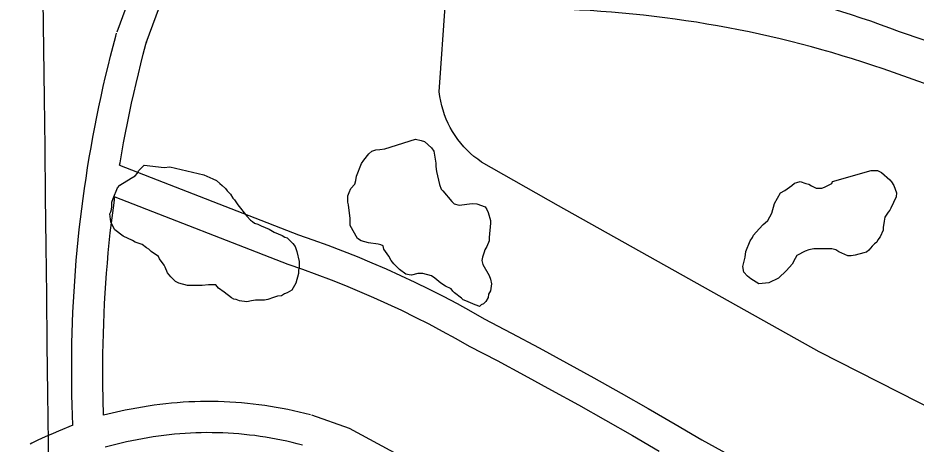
# Model space of a CAD drawing. Extents: x 3677843 to 3715951, y 511991 to 537744.
# Drawn here: x 3703007 to 3703871, y 533316 to 533726 of the extents above; entities that cross this region are included whole.
import ezdxf

# ---------------------------------------------------------------- set-up
doc = ezdxf.new("R2010")
doc.units = 0
for name, color, linetype in [('V-GRID-MAJR', 7, 'Continuous'), ('V-ROAD-CNTR', 7, 'Continuous'), ('V-SITE-VEGE', 7, 'Continuous')]:
    doc.layers.add(name, color=color, linetype=linetype)

msp = doc.modelspace()

# ---------------------------------------------------------------- linework, layer by layer
at = {"layer": 'V-GRID-MAJR'}
msp.add_spline([(3703218.92, 517647.956), (3703148.433, 523705.434), (3703077.91, 529765.996), (3703007.387, 535826.572), (3703007.3510000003, 535829.642)], degree=3, dxfattribs=at)
at = {"layer": 'V-ROAD-CNTR'}
for points in [[(3703102.5867559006, 533712.4355488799), (3703183.6385937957, 533932.1991093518), (3703439.029083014, 534556.236861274), (3703725.461510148, 535250.5554726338), (3703862.993235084, 535591.4077909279)], [(3703130.732699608, 533702.0555696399), (3703211.602537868, 533921.323131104), (3703416.3471283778, 534421.6111305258)], [(3703930.5923575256, 533326.6939343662), (3703777.517, 533404.667), (3703527.04, 533545.031), (3703452.968, 533587.267), (3703449.286, 533589.882), (3703445.735, 533592.669), (3703442.323, 533595.629), (3703439.056, 533598.748), (3703435.947, 533602.022), (3703433, 533605.443), (3703430.223, 533609.004), (3703427.62, 533612.6950000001), (3703425.202, 533616.508), (3703422.967, 533620.432), (3703420.929, 533624.46), (3703419.086, 533628.585), (3703417.448, 533632.792), (3703416.012, 533637.074), (3703414.788, 533641.42), (3703413.776, 533645.821), (3703412.977, 533650.265), (3703412.395, 533654.742), (3703418.269, 533741.481), (3703418.5430523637, 533746.0722018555)], [(3706282.7513955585, 532648.0616776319), (3706224.1835126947, 532672.441628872), (3705942.5770759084, 532799.3913749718), (3704990.01798103, 533226.189521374), (3704147.518666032, 533604.8207641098), (3704025.5649099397, 533654.7316642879), (3703854.751251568, 533712.598548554)], [(3703060.1368408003, 533334.0653056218), (3703059.50684206, 533353.2532672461), (3703059.259842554, 533363.2152473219), (3703059.093842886, 533373.180227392), (3703059.0088430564, 533383.147207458), (3703059.0058430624, 533393.113187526), (3703059.082842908, 533403.0781675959), (3703059.2408425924, 533413.043147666), (3703059.480842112, 533423.007127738), (3703059.800841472, 533432.9671078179), (3703060.2018406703, 533442.9250879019), (3703060.6828397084, 533452.880067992), (3703061.245838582, 533462.830048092), (3703061.8898372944, 533472.7760281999), (3703062.614835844, 533482.715008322), (3703063.4198342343, 533492.6479884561), (3703064.3058324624, 533502.5759685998), (3703065.272830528, 533512.4939487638), (3703066.318828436, 533522.4059289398), (3703067.44682618, 533532.3079091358), (3703068.6548237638, 533542.2008893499), (3703069.943821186, 533552.082869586), (3703071.31181845, 533561.9538498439), (3703072.760815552, 533571.814830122), (3703074.2908124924, 533581.6638104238), (3703075.8998092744, 533591.497790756), (3703077.5878058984, 533601.3207711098), (3703079.35680236, 533611.128751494), (3703081.2057986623, 533620.9217319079), (3703083.1327948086, 533630.698712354), (3703085.140790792, 533640.4606928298), (3703087.225786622, 533650.206673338), (3703089.392782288, 533659.9356538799), (3703091.6367778, 533669.6446344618), (3703093.9597731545, 533679.3356150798), (3703096.36176835, 533689.0075957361), (3703098.842763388, 533698.661576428), (3703101.3957582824, 533708.2725572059), (3703102.1837567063, 533711.1745514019)], [(3703105.0999135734, 533584.1760254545), (3703105.485750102, 533586.5358006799), (3703107.133746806, 533596.116781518), (3703108.8587433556, 533605.6847623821), (3703110.66173975, 533615.2377432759), (3703112.5427359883, 533624.7767241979), (3703114.500732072, 533634.3007051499), (3703116.535728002, 533643.8066861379), (3703118.648723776, 533653.2956671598), (3703120.8387193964, 533662.7686482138), (3703123.105714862, 533672.223629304), (3703125.4477101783, 533681.6596104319), (3703127.868705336, 533691.0755915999), (3703130.369700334, 533700.4925727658), (3703131.1356988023, 533703.3165671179)], [(3706119.7197216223, 532674.5826245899), (3705556.7878474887, 532927.2261193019), (3704530.5388999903, 533388.902195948), (3703994.2919724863, 533621.73073029), (3703838.9252832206, 533676.9256199)], [(3703105.0967029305, 533584.1563891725), (3703277.0011966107, 533517.3320008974), (3703290.956501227, 533512.4797026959), (3703305.1997551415, 533507.2842801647), (3703319.3610885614, 533501.8769672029), (3703333.4386595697, 533496.257713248), (3703347.4330899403, 533490.4283077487), (3703361.3359353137, 533484.3899031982), (3703375.147379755, 533478.1454697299), (3703388.8671235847, 533471.6921651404), (3703402.4850992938, 533465.0334054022), (3703416.0013890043, 533458.1737564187), (3703429.4139627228, 533451.1101798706), (3703442.7204504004, 533443.8484045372), (3703455.618471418, 533436.5535164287), (3703481.907932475, 533422.729828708), (3703508.3448288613, 533408.5896766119), (3703534.687094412, 533394.2675122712), (3703560.9246239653, 533379.7578955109), (3703587.0645596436, 533365.0697985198), (3703613.0978529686, 533350.1966414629), (3703639.0281925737, 533335.1441997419), (3703664.6170500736, 533320.0484144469), (3703793.4349606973, 533249.1163962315)], [(3703089.588781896, 533343.7622862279), (3703089.0917828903, 533373.5582266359), (3703089.0087830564, 533383.2792071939), (3703089.005783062, 533393.0011877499), (3703089.080782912, 533402.724168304), (3703089.2347826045, 533412.4451488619), (3703089.468782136, 533422.165129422), (3703089.780781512, 533431.8831099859), (3703090.17178073, 533441.5970905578), (3703090.642779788, 533451.308071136), (3703091.1917786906, 533461.014051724), (3703091.819777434, 533470.71603232), (3703092.52677602, 533480.4130129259), (3703093.3117744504, 533490.1039935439), (3703094.1757727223, 533499.787974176), (3703095.118770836, 533509.463954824), (3703096.140768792, 533519.131935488), (3703097.2407665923, 533528.791916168), (3703098.418764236, 533538.4428968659), (3703099.675761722, 533548.0828775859), (3703100.519353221, 533554.1641872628)], [(3703100.464678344, 533553.7700452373), (3703266.6368033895, 533489.1739991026), (3703280.889498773, 533484.2182973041), (3703294.708244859, 533479.1777198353), (3703308.448911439, 533473.9310327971), (3703322.1093404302, 533468.478286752), (3703335.68891006, 533462.8216922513), (3703349.1800646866, 533456.9620968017), (3703362.582620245, 533450.9025302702), (3703375.8928764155, 533444.6418348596), (3703389.1069007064, 533438.1805945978), (3703402.2226109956, 533431.5242435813), (3703415.2380372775, 533424.6698201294), (3703428.1495495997, 533417.6235954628), (3703441.249528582, 533410.2144835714), (3703467.852067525, 533396.2261712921), (3703494.105171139, 533382.1843233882), (3703520.2629055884, 533367.9624877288), (3703546.317376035, 533353.554104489), (3703572.275440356, 533338.9682014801), (3703598.1261470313, 533324.1993585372), (3703623.8758074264, 533309.2518002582)], [(3703288.512384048, 533344.0312856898), (3703283.18139471, 533345.4192829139), (3703277.7224056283, 533346.7542802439), (3703272.2444165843, 533348.0082777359), (3703266.748427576, 533349.1802753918), (3703261.2364386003, 533350.2712732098), (3703255.708449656, 533351.2802711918), (3703250.1664607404, 533352.207269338), (3703244.6114718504, 533353.052267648), (3703239.0434829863, 533353.814266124), (3703233.4644941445, 533354.4942647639), (3703227.8775053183, 533355.0912635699), (3703222.2825165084, 533355.605262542), (3703216.6775277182, 533356.03626168), (3703211.07153893, 533356.3842609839), (3703205.4575501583, 533356.6502604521), (3703199.838561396, 533356.8312600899), (3703194.22157263, 533356.929259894), (3703188.602583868, 533356.9442598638), (3703182.984595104, 533356.87626), (3703177.3666063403, 533356.7252603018), (3703171.75161757, 533356.4892607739), (3703166.142628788, 533356.1722614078), (3703160.5376399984, 533355.7712622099), (3703154.9376511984, 533355.2872631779), (3703149.3476623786, 533354.7192643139), (3703143.764673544, 533354.069265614), (3703138.194684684, 533353.3372670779), (3703132.634695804, 533352.522268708), (3703127.0867069, 533351.6252705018), (3703121.553717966, 533350.6452724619), (3703116.035729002, 533349.5842745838), (3703110.533740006, 533348.44127687), (3703089.588781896, 533343.7622862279)], [(3703812.859335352, 533065.9878417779), (3703501.9179572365, 533235.7915021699), (3703325.908309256, 533330.9663118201), (3703289.697381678, 533343.6692864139)], [(3703060.1368408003, 533334.0653056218), (3703046.220868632, 533328.4623168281), (3703041.040878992, 533326.287321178), (3703035.89188929, 533324.0353256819), (3703030.77689952, 533321.707330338), (3703025.697909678, 533319.3033351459), (3703020.688919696, 533316.84134007), (3703019.0779229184, 533316.030341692)], [(3703280.952399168, 533314.9993437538), (3703275.837409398, 533316.33134109), (3703270.812419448, 533317.5603386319), (3703265.768429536, 533318.714336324), (3703260.70643966, 533319.7943341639), (3703255.630449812, 533320.7993321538), (3703250.5404599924, 533321.7283302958), (3703245.4364702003, 533322.5813285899), (3703240.3194804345, 533323.3603270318), (3703235.1934906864, 533324.0623256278), (3703230.0565009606, 533324.6883243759), (3703224.9115112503, 533325.237323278), (3703219.758521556, 533325.71132233), (3703214.599531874, 533326.1083215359), (3703209.433542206, 533326.4283208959), (3703204.2655525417, 533326.6723204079), (3703199.0945628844, 533326.8393200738), (3703193.919573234, 533326.9293198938), (3703188.744583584, 533326.9443198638), (3703183.570593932, 533326.8803199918), (3703178.398604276, 533326.7413202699), (3703173.2276146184, 533326.5253207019), (3703168.0606249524, 533326.2323212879), (3703162.899635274, 533325.863322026), (3703157.745645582, 533325.417322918), (3703152.595655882, 533324.895323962), (3703147.4566661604, 533324.2973251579), (3703142.3246764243, 533323.62132651), (3703137.204686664, 533322.872328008), (3703132.0986968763, 533322.0453296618), (3703127.0017070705, 533321.143331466), (3703121.919717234, 533320.1663334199), (3703116.853727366, 533319.113335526), (3703111.8037374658, 533317.98633778), (3703091.327778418, 533313.09134757)]]:
    msp.add_lwpolyline(points, dxfattribs=at)
for centre, radius, start, end in [((3703516.972857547, 532830.6348065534), 944.4333145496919, 69.04394400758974, 87.95467456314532), ((3703492.6612397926, 532670.8701939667), 1063.9766481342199, 71.00756568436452, 88.72763512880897)]:
    msp.add_arc(centre, radius, start, end, dxfattribs=at)
at = {"layer": 'V-SITE-VEGE'}
for points in [[(3703360.077, 533599.931), (3703389.536, 533609.1900000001), (3703394.987, 533608.099), (3703398.2600000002, 533607.003), (3703404.804, 533600.998), (3703406.983, 533597.728), (3703409.16, 533586.273), (3703409.1580000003, 533583.001), (3703409.7, 533578.0920000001), (3703412.4220000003, 533565.545), (3703414.058, 533561.181), (3703415.693, 533559.545), (3703424.415, 533549.178), (3703426.594, 533546.997), (3703431.503, 533545.901), (3703444.049, 533547.533), (3703448.412, 533546.984), (3703456.591, 533544.25), (3703458.228, 533541.527), (3703459.3170000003, 533538.799), (3703461.494, 533531.162), (3703461.494, 533528.434), (3703460.396, 533514.7980000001), (3703460.396, 533511.525), (3703458.211, 533506.074), (3703456.028, 533502.803), (3703455.481, 533500.62), (3703453.843, 533495.713), (3703453.296, 533492.4400000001), (3703454.386, 533488.621), (3703460.38, 533478.256), (3703461.47, 533474.436), (3703462.557, 533470.074), (3703461.466, 533463.528), (3703459.827, 533460.258), (3703459.2800000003, 533456.983), (3703457.095, 533453.1680000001), (3703454.914, 533450.986), (3703452.735, 533449.897), (3703451.092, 533448.261), (3703448.913, 533449.352), (3703446.7320000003, 533449.901), (3703438.008, 533453.721), (3703435.2800000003, 533454.812), (3703433.645, 533456.451), (3703427.102, 533461.362), (3703425.466, 533462.998), (3703423.8310000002, 533465.181), (3703418.378, 533467.909), (3703414.015, 533470.639), (3703408.019, 533475.552), (3703404.7460000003, 533477.735), (3703396.566, 533479.921), (3703391.657, 533479.9230000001), (3703385.657, 533478.29), (3703383.4760000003, 533478.835), (3703380.203, 533479.382), (3703374.2060000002, 533483.748), (3703368.755, 533489.204), (3703366.029, 533492.479), (3703363.85, 533496.843), (3703358.943, 533503.3910000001), (3703358.4, 533506.6630000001), (3703356.219, 533507.755), (3703353.4930000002, 533508.302), (3703344.22, 533509.397), (3703337.129, 533511.583), (3703333.859, 533513.7660000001), (3703326.771, 533526.314), (3703326.7770000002, 533532.861), (3703325.147, 533545.948), (3703324.602, 533548.676), (3703324.6040000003, 533554.677), (3703325.699, 533557.949), (3703327.336, 533561.767), (3703331.153, 533566.127), (3703332.247, 533569.4), (3703332.794, 533573.762), (3703337.7090000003, 533585.759), (3703339.894, 533589.032), (3703344.8030000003, 533595.028), (3703347.531, 533597.754), (3703351.3510000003, 533598.844), (3703355.168, 533599.387)], [(3703153.3540000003, 533582.573), (3703186.075, 533574.919), (3703194.802, 533571.098), (3703198.072, 533569.461), (3703201.345, 533566.731), (3703203.522, 533564.5480000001), (3703206.7970000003, 533561.8200000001), (3703208.431, 533559.637), (3703211.702, 533556.3640000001), (3703213.883, 533552.545), (3703215.517, 533550.908), (3703218.788, 533545.997), (3703227.5100000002, 533535.086), (3703230.781, 533531.2660000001), (3703232.9620000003, 533530.174), (3703234.598, 533528.5380000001), (3703237.869, 533527.444), (3703241.142, 533525.806), (3703248.7770000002, 533522.531), (3703253.684, 533519.801), (3703261.319, 533516.527), (3703264.044, 533514.888), (3703266.2260000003, 533514.343), (3703271.677, 533508.885), (3703273.858, 533506.158), (3703275.4930000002, 533501.246), (3703277.67, 533491.428), (3703277.668, 533486.517), (3703277.119, 533483.247), (3703277.119, 533479.976), (3703274.387, 533470.705), (3703270.565, 533464.161), (3703266.201, 533461.435), (3703263.473, 533460.346), (3703260.745, 533458.712), (3703256.9280000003, 533458.167), (3703253.108, 533457.077), (3703247.654, 533454.898), (3703244.382, 533454.355), (3703235.6550000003, 533454.36), (3703231.836, 533453.8150000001), (3703227.471, 533452.725), (3703220.381, 533453.821), (3703217.11, 533454.912), (3703214.929, 533455.459), (3703212.748, 533456.551), (3703205.66, 533462.009), (3703200.2060000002, 533465.828), (3703197.48, 533469.105), (3703190.39, 533469.105), (3703184.392, 533468.562), (3703170.2090000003, 533468.571), (3703162.029, 533470.756), (3703158.759, 533472.392), (3703154.397, 533476.759), (3703151.126, 533480.578), (3703148.947, 533486.034), (3703147.855, 533488.215), (3703143.4930000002, 533494.218), (3703142.406, 533496.399), (3703135.3170000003, 533501.312), (3703133.136, 533503.493), (3703130.955, 533504.585), (3703126.595, 533507.859), (3703120.0500000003, 533510.045), (3703117.324, 533511.681), (3703108.599, 533516.049), (3703100.419, 533522.052), (3703098.785, 533524.78), (3703096.6040000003, 533529.691), (3703095.519, 533537.326), (3703096.61, 533539.507), (3703097.1550000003, 533541.6900000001), (3703097.704, 533544.416), (3703097.7060000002, 533548.781), (3703098.7970000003, 533552.051), (3703103.166, 533562.414), (3703105.347, 533565.14), (3703116.261, 533571.679), (3703120.078, 533573.858), (3703122.2630000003, 533576.584), (3703123.353, 533578.767), (3703128.811, 533584.2170000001), (3703147.898, 533582.028)], [(3703790.403, 533568.6460000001), (3703827.4960000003, 533578.991), (3703833.497, 533578.9890000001), (3703837.3140000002, 533577.35), (3703845.492, 533570.258), (3703847.126, 533568.075), (3703849.308, 533564.8), (3703852.029, 533557.71), (3703851.485, 533553.892), (3703846.571, 533542.985), (3703845.48, 533540.804), (3703843.841, 533539.169), (3703840.5670000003, 533534.26), (3703840.02, 533530.443), (3703838.926, 533524.444), (3703838.924, 533521.716), (3703836.194, 533515.1730000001), (3703834.011, 533512.447), (3703832.919, 533510.2660000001), (3703830.74, 533508.632), (3703828.555, 533506.45), (3703825.2800000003, 533502.635), (3703823.097, 533500.454), (3703820.3710000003, 533499.907), (3703812.188, 533497.73), (3703808.37, 533497.187), (3703805.097, 533497.189), (3703796.373, 533501.013), (3703793.647, 533502.647), (3703789.83, 533503.741), (3703772.3740000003, 533503.7490000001), (3703767.465, 533502.66), (3703764.193, 533501.5700000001), (3703756.011, 533497.212), (3703754.373, 533494.484), (3703751.643, 533489.03), (3703746.185, 533483.034), (3703738.546, 533475.403), (3703729.272, 533471.04), (3703719.452, 533469.955), (3703711.819, 533474.868), (3703708.549, 533477.596), (3703705.278, 533481.4180000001), (3703704.188, 533486.872), (3703706.376, 533495.596), (3703706.9220000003, 533501.052), (3703711.291, 533511.4130000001), (3703713.474, 533514.683), (3703714.566, 533516.8640000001), (3703720.023, 533522.861), (3703723.843, 533527.225), (3703725.4790000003, 533528.86), (3703728.207, 533531.0430000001), (3703732.029, 533538.129), (3703734.761, 533547.4), (3703740.219, 533557.759), (3703744.583, 533559.9400000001), (3703751.131, 533564.845), (3703753.858, 533567.026), (3703756.042, 533567.573), (3703759.3140000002, 533568.66), (3703764.768, 533566.475), (3703767.494, 533565.928), (3703770.222, 533564.292), (3703774.582, 533562.109), (3703780.036, 533562.105), (3703782.7660000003, 533563.194), (3703789.8540000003, 533566.465)]]:
    msp.add_lwpolyline(points, close=True, dxfattribs=at)

doc.saveas('drawing.dxf')
